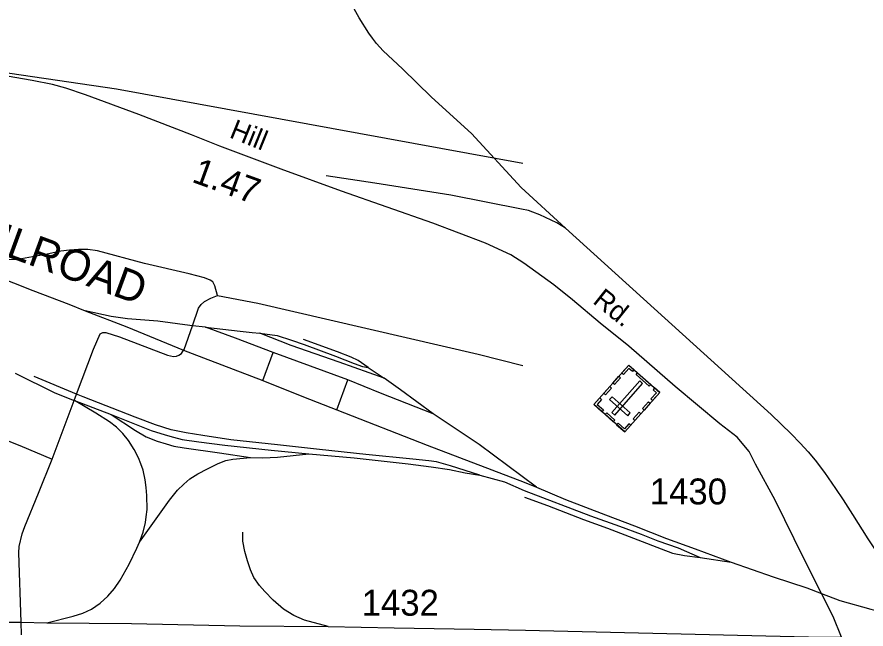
# Model space of a CAD drawing. Extents: x 2104537 to 2336408, y 34176 to 229611.
# Drawn here: x 2299819 to 2303910, y 186189 to 189140 of the extents above; entities that cross this region are included whole.
import ezdxf

# ---------------------------------------------------------------- set-up
doc = ezdxf.new("R2010")
doc.units = 0
for name, color, linetype in [('Exist Cultural Cemetery CELL', 7, 'Continuous'), ('Exist Hydrographic Misc Water Feature', 7, 'Continuous'), ('Exist Railroad Mainline', 7, 'Continuous'), ('Exist Railroad Mainline Label', 7, 'Continuous'), ('Exist Railroad Siding', 7, 'Continuous'), ('Exist Road Non-System Type 51', 7, 'Continuous'), ('Exist Road Secondary Mileage Hundredths English Label', 7, 'Continuous'), ('Exist Road Secondary Type 51 Attributed', 7, 'Continuous'), ('Exist Road Secondary Type 51 Label', 7, 'Continuous'), ('Exist Road Secondary Type 51 Number Label', 7, 'Continuous')]:
    doc.layers.add(name, color=color, linetype=linetype)

msp = doc.modelspace()

# ---------------------------------------------------------------- linework, layer by layer
at = {"layer": 'Exist Cultural Cemetery CELL'}
for points in [[(2302747.6, 187139.1), (2302598.6, 187271), (2302767.3, 187461.7), (2302916.4, 187329.8)], [(2302792.1, 187439.8), (2302784.5, 187431.2), (2302768, 187445.8), (2302741.2, 187415.5), (2302732.9, 187422.9), (2302767.3, 187461.7)], [(2302865.8, 187359.3), (2302802.2, 187415.5), (2302809.8, 187424.1), (2302873.3, 187367.8)], [(2302685.4, 187233.3), (2302699.4, 187220.9), (2302833.8, 187372.8), (2302819.8, 187385.2)], [(2302727.9, 187400.1), (2302699.2, 187367.6), (2302690.7, 187375.2), (2302719.4, 187407.6)], [(2302684.2, 187350.7), (2302655.5, 187318.3), (2302647, 187325.8), (2302675.7, 187358.3)], [(2302891.6, 187351.7), (2302884, 187343.1), (2302900.5, 187328.5), (2302873.7, 187298.2), (2302882, 187290.9), (2302916.4, 187329.7)], [(2302627.2, 187303.6), (2302635.7, 187296), (2302614.4, 187271.9), (2302644.8, 187245.1), (2302637.4, 187236.7), (2302598.5, 187271.1)], [(2302762.2, 187217.1), (2302774.6, 187231.1), (2302686.4, 187309.1), (2302674, 187295.2)], [(2302870.1, 187277.4), (2302841.4, 187245), (2302832.8, 187252.5), (2302861.5, 187284.9)], [(2302692.2, 187188.2), (2302653.4, 187222.6), (2302660.9, 187231.1), (2302699.7, 187196.7)], [(2302825.5, 187227.1), (2302796.8, 187194.6), (2302788.3, 187202.2), (2302817, 187234.6)], [(2302776.4, 187171.5), (2302767.9, 187179.1), (2302746.5, 187155), (2302716.2, 187181.8), (2302708.8, 187173.5), (2302747.6, 187139.1)]]:
    msp.add_lwpolyline(points, close=True, dxfattribs=at)
at = {"layer": 'Exist Hydrographic Misc Water Feature'}
msp.add_lwpolyline([(2302257.5, 188433.8), (2300299.3, 188792.2), (2298798.3, 189011.6), (2298464.3, 189100.1), (2298329.4, 189171.6), (2297737.4, 189274.9), (2297194.4, 189436.3), (2296250.3, 189769.5), (2293135.2, 191440.4), (2293118.2, 191473.6)], dxfattribs=at)
at = {"layer": 'Exist Railroad Mainline'}
for points in [[(2297165.7, 188890.1), (2297870.8, 188614.3), (2298346.7, 188431.9), (2298839.2, 188237.7), (2299263, 188070.7), (2299614.5, 187932.7), (2299896.1, 187822), (2300068.6, 187756), (2300147, 187723)], [(2300147, 187723), (2300347.9, 187645.3), (2300622.4, 187533.5), (2300663.5, 187516.8), (2301003.1, 187386.9)], [(2301003.1, 187386.9), (2301199.7, 187309.3), (2301360.4, 187245.1)], [(2301360.4, 187245.1), (2301796.3, 187076.3), (2302262.9, 186897.7), (2302322.1, 186872.8)], [(2302322.1, 186872.8), (2302462.5, 186813.8), (2302655.5, 186740.2), (2302794.1, 186686.1), (2302948.7, 186626), (2303087.4, 186575.9), (2303260.2, 186512.1)], [(2303260.2, 186512.1), (2303463.1, 186440.7), (2303625.7, 186387), (2303695.4, 186360.6)], [(2303695.4, 186360.6), (2303784.5, 186327), (2303933, 186284.9), (2304065.4, 186252.6), (2304213.6, 186232.4)], [(2293571.3, 186337.7), (2293680.1, 186334.3), (2294084, 186324.8), (2294522, 186317.9), (2295026, 186307.8), (2295402, 186298.2), (2295682.3, 186291.4), (2296048.4, 186281.7), (2296520.2, 186273.2), (2296635.6, 186271), (2296988.4, 186264.4), (2297436.6, 186255.7), (2297544.1, 186254), (2297938.6, 186247.6), (2298374.4, 186242.4), (2298836.4, 186238.1), (2299388.6, 186228.3), (2299766.6, 186222.6), (2299839.1, 186221.3), (2299962.7, 186219.1)], [(2299962.7, 186219.1), (2300370.6, 186215.8), (2300892.9, 186203.7), (2301318.8, 186200.7)], [(2301318.8, 186200.7), (2301636.9, 186194.5), (2302022.8, 186189), (2302270, 186183.9), (2303700.7, 186149.9), (2303791.7, 186149.3)]]:
    msp.add_lwpolyline(points, dxfattribs=at)
at = {"layer": 'Exist Railroad Siding'}
for p, q in [((2301003.1, 187386.9), (2301053.3, 187521.7)), ((2301412.8, 187389.8), (2301053.3, 187521.7)), ((2301512, 187450.8), (2301588.7, 187397.8)), ((2301360.4, 187245.1), (2301412.8, 187389.8)), ((2300096.3, 187290.4), (2300272.8, 187222.6)), ((2303112, 186534.2), (2303260.2, 186512.1))]:
    msp.add_line(p, q, dxfattribs=at)
for points in [[(2302461.6, 188121.7), (2302249, 188317.2), (2302008.8, 188578.6), (2301816.8, 188754.2), (2301677.1, 188890.7), (2301584.3, 188977.5), (2301552.2, 189011.9), (2301531.7, 189038.5), (2301515.1, 189062.8), (2301468.3, 189136.2), (2301411.3, 189239.6)], [(2302461.6, 188121.7), (2302419.8, 188147.7), (2302338.2, 188186.5), (2302305.7, 188199.2), (2302283.4, 188206.3), (2302250.1, 188213), (2301910.3, 188281.4), (2301543.7, 188339), (2301309.2, 188374.4)], [(2302461.6, 188121.7), (2303452.9, 187222.6), (2303550.2, 187130), (2303592.6, 187084.5), (2303631.3, 187043), (2303665.6, 187003.3), (2303710.4, 186944.1), (2303763.5, 186866.8), (2303800.1, 186811.2), (2303845.1, 186741.8), (2303918.6, 186624.6), (2303991.9, 186515.7), (2304034.8, 186454.2), (2304077.5, 186394.7), (2304138.1, 186339.5), (2304162.5, 186315.8), (2304188.7, 186296.3), (2304230.9, 186280.7), (2304337.2, 186264.1)], [(2300728, 187643.8), (2300664.2, 187651.3), (2300651.7, 187652.8), (2300497.6, 187673.2), (2300351.6, 187685.2), (2300273.4, 187696.6), (2300147, 187723)], [(2300728, 187643.8), (2300893.9, 187625.5), (2300952.1, 187618.1), (2300990.1, 187614.8)], [(2301053.3, 187521.7), (2300872.6, 187591.5), (2300728, 187643.8)], [(2300990.1, 187614.8), (2301072.2, 187603.6), (2301142.3, 187582.6), (2301202.9, 187561.1), (2301353.7, 187505), (2301443.9, 187469.8), (2301484.2, 187454.6), (2301512, 187450.8)], [(2301588.7, 187397.8), (2301371.8, 187475.2), (2301140.8, 187556.7), (2300990.1, 187614.8)], [(2301512, 187450.8), (2301463.8, 187484.5), (2301429.4, 187500), (2301363.3, 187525.2), (2301200.4, 187585.4)], [(2299810.6, 187423.2), (2300001.6, 187327.3), (2300094.5, 187291.1), (2300096.3, 187290.4)], [(2302050, 186931), (2301907.5, 186975.4), (2301841.3, 186994.7), (2301803.4, 187000.4), (2301727.1, 187007.5), (2301500.9, 187030.9), (2301276.7, 187054.2), (2301074.5, 187077.9), (2300850.3, 187101.2), (2300714.2, 187121.6), (2300633.8, 187135), (2300561.6, 187149.8), (2300487.3, 187172.9), (2300388.9, 187209.9), (2300138, 187308.9), (2300106.2, 187322), (2299902.7, 187406)], [(2301824.5, 187226.3), (2301571.6, 187325.7), (2301412.8, 187389.8)], [(2301824.5, 187226.3), (2301667.4, 187342.5), (2301588.7, 187397.8)], [(2300410.1, 186608), (2300427.1, 186656.8), (2300438.8, 186702.9), (2300442.3, 186729.7), (2300445.9, 186764.7), (2300445.2, 186832.6), (2300441.1, 186871.7), (2300436.6, 186908.5), (2300426.6, 186954.3), (2300416.4, 186986.3), (2300405.1, 187014.1), (2300384.6, 187054.2), (2300356.3, 187097.4), (2300329.1, 187132.3), (2300299.5, 187162.8), (2300265.2, 187188.4), (2300198.8, 187229.7), (2300096.3, 187290.4)], [(2300272.8, 187222.6), (2300465.8, 187146.7), (2300533.9, 187125.4), (2300574, 187113.5), (2300615.8, 187102.8), (2300696.3, 187091.4), (2300820.6, 187074.9), (2301044.8, 187051.5), (2301225.1, 187033.6)], [(2300272.8, 187222.6), (2300390, 187145.9), (2300442.2, 187116.4), (2300494.3, 187095), (2300538.6, 187081.7), (2300575.5, 187070.5), (2300624.9, 187062.6), (2300794.9, 187038.3), (2300945, 187016.4)], [(2302322.1, 186872.8), (2302046.3, 187079.3), (2301824.5, 187226.3)], [(2300410.1, 186608), (2300498.7, 186731.2), (2300553.7, 186809.8), (2300593, 186858.3), (2300623.4, 186888.2), (2300652.4, 186912.9), (2300690, 186937.4), (2300737.7, 186961.7), (2300789, 186987.3), (2300825.4, 187001), (2300859.3, 187007.3), (2300945, 187016.4)], [(2300945, 187016.4), (2301003.4, 187014.9), (2301075.3, 187017.8), (2301225.1, 187033.6)], [(2301225.1, 187033.6), (2301443.2, 187014.3), (2301703.4, 186985), (2301815.6, 186970.6), (2301903.6, 186957.5), (2301978.1, 186942.2), (2302050, 186931)], [(2302050, 186931), (2302168.4, 186898.5), (2302263.9, 186857.1), (2302583.4, 186735.4), (2302722.1, 186685.2), (2302826.6, 186646.6), (2302907, 186613.5), (2303005.3, 186580.8), (2303112, 186534.2)], [(2302264.1, 186825.1), (2302374.8, 186784.7), (2302549.7, 186716.8), (2302665.2, 186675.2), (2302811, 186618.3), (2302923.5, 186575.8), (2302977.8, 186554.5), (2303035.8, 186543.2), (2303112, 186534.2)], [(2301318.8, 186200.7), (2301204.3, 186231.4), (2301153.6, 186254.4), (2301104, 186285.2), (2301053.4, 186327.8), (2301012.8, 186369.3), (2300988.5, 186399), (2300961, 186438.2), (2300943.7, 186474.3), (2300929.4, 186517.2), (2300916.5, 186562.1), (2300908, 186612.1), (2300907.2, 186655.7)], [(2299962.7, 186219.1), (2300090.2, 186250.4), (2300137.1, 186265.3), (2300177.8, 186285.5), (2300219.7, 186313.9), (2300256.8, 186347.9), (2300289.6, 186384.3), (2300316.3, 186425.1), (2300359.4, 186501.4), (2300396.4, 186578.1), (2300410.1, 186608)]]:
    msp.add_lwpolyline(points, dxfattribs=at)
at = {"layer": 'Exist Road Non-System Type 51'}
for p, q in [((2300094.5, 187291.1), (2300106.2, 187322)), ((2299988.2, 187008.4), (2300094.5, 187291.1)), ((2299841.2, 186160.2), (2299839.1, 186221.3))]:
    msp.add_line(p, q, dxfattribs=at)
for points in [[(2300785.1, 187797.2), (2300772.5, 187843), (2300762.4, 187862.9), (2300749.5, 187871.6), (2300723.1, 187882), (2300648.4, 187901.8), (2300433.9, 187951.9), (2300206.7, 188012.1), (2300160, 188018.9), (2300115.4, 188019.7), (2300073, 188016.3), (2300031.2, 188010.6), (2299965.4, 187995.8), (2299823.5, 187970.6), (2299778.5, 187968.9), (2299734, 187972.7), (2299669.6, 187983.1), (2299585.4, 188004.8), (2299517.3, 188028.1), (2299190.1, 188153.2), (2297563.1, 188783), (2297195.6, 188927.6), (2296909.8, 189035.5)], [(2296659.1, 188638.9), (2296783, 188574.1), (2296957.9, 188477.6), (2297033.9, 188438.4), (2297435.8, 188225.9), (2297524.1, 188176.7), (2297789, 187982.9), (2297869, 187932.5), (2297910.5, 187910.7), (2297989, 187878.7), (2298119, 187835.8), (2298463, 187712.7), (2298606.5, 187656.1), (2298630.5, 187642.2), (2298653, 187620.5), (2298675.1, 187588.9), (2298715.3, 187515.3), (2298737.8, 187493.2), (2298758.2, 187481.6), (2298944.8, 187411.1), (2299105.1, 187354.5), (2299460.3, 187219.7), (2299833.6, 187073.1), (2299988.2, 187008.4)], [(2300664.2, 187651.3), (2300693.7, 187736.3), (2300707.5, 187754.4), (2300723.2, 187768.5), (2300753, 187785), (2300785.1, 187797.2)], [(2300785.1, 187797.2), (2300979.5, 187760.6), (2302041.3, 187514), (2302257.1, 187459.9)], [(2300622.4, 187533.5), (2300624.2, 187536.3), (2300664.2, 187651.3)], [(2300106.2, 187322), (2300187.4, 187537.9), (2300220.6, 187612.3), (2300233.6, 187619.3), (2300248, 187619), (2300312.8, 187597.1), (2300544.7, 187509.9), (2300573.7, 187503.1), (2300587.2, 187504.8), (2300599.7, 187509.5), (2300611.7, 187517.8), (2300622.4, 187533.5)], [(2299839.1, 186221.3), (2299827.9, 186557), (2299829.4, 186586.4), (2299844.4, 186647.5), (2299856.9, 186683.3), (2299923.6, 186843.7), (2299988.2, 187008.4)]]:
    msp.add_lwpolyline(points, dxfattribs=at)
at = {"layer": 'Exist Road Secondary Type 51 Attributed'}
for points in [[(2303695.4, 186360.6), (2303610.4, 186528.4), (2303473.2, 186811), (2303378.3, 186983.3), (2303347.9, 187044.2), (2303289.1, 187113.8), (2303206.5, 187178.6), (2302991.3, 187358.1), (2302767.5, 187553.3), (2302629, 187663.8), (2302496.5, 187776.6), (2302406.5, 187849.4), (2302261.4, 187952.8), (2302199.2, 187993.4), (2302076.6, 188050.2), (2301823.7, 188146), (2301382.6, 188300.2), (2301091.7, 188405.8), (2300797.4, 188516.5), (2300660.4, 188572), (2300406.1, 188669.4), (2300148.9, 188765.2), (2300054.4, 188796.6), (2299990.4, 188813.9), (2299892.8, 188834.2), (2299465.5, 188907.4)], [(2303791.7, 186149.3), (2303751.5, 186249.9), (2303695.4, 186360.6)]]:
    msp.add_lwpolyline(points, dxfattribs=at)

# ---------------------------------------------------------------- texts
at = {"layer": 'Exist Railroad Mainline Label'}
msp.add_text('RAILROAD', height=150, rotation=339.875, dxfattribs=at).set_placement((2299446.6, 188103))
at = {"layer": 'Exist Road Secondary Mileage Hundredths English Label'}
msp.add_text('1.47', height=125, rotation=340.03, dxfattribs=at).set_placement((2300656.6, 188346.5))
at = {"layer": 'Exist Road Secondary Type 51 Label'}
for s, rotation, p in [('Hill', 337.9596, (2300838.1, 188560.9)), ('Rd.', 321.3914, (2302588.9, 187763.6))]:
    msp.add_text(s, height=95, rotation=rotation, dxfattribs=at).set_placement(p)
at = {"layer": 'Exist Road Secondary Type 51 Number Label'}
for s, p in [('1430', (2302868.6, 186789.8)), ('1432', (2301480.4, 186253.1))]:
    msp.add_text(s, height=125, dxfattribs=at).set_placement(p)

doc.saveas('drawing.dxf')
